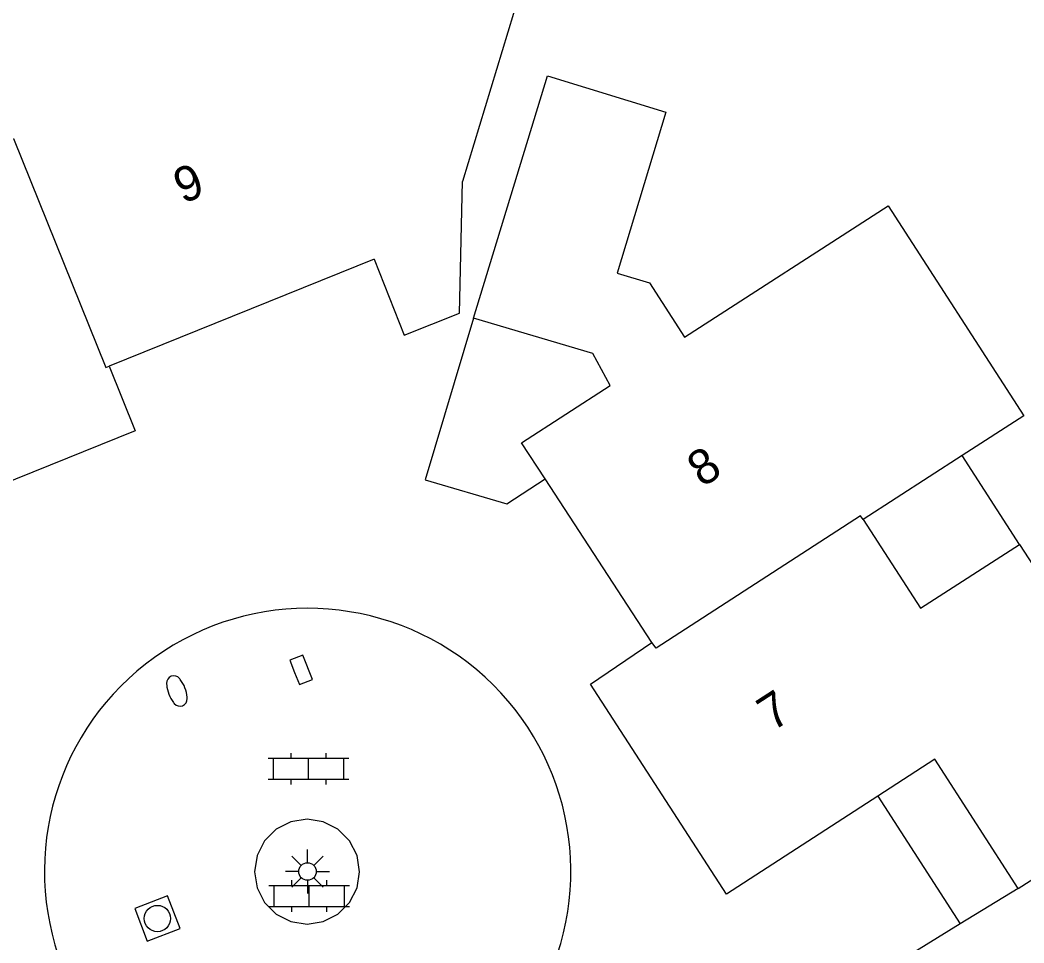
# Model space of a CAD drawing. Extents: x 126000 to 131009, y 393000 to 395500.
# Drawn here: x 130858.02 to 130886.63, y 395385.19 to 395411.51 of the extents above; entities that cross this region are included whole.
import ezdxf

# ---------------------------------------------------------------- set-up
doc = ezdxf.new("R2010")
doc.units = 0
for name, color, linetype in [('gg-anno-huisnummerreeks BGT', 7, 'Continuous'), ('gg-bbg-gedigitaliseerde bebouwing', 7, 'Continuous'), ('gg-bbg-hoofdgebouw', 7, 'Continuous'), ('gg-bbg-luifel en loopbrug', 7, 'Continuous'), ('gg-bbg-tussenscheiding', 7, 'Continuous'), ('gg-knt-verharding', 7, 'Continuous'), ('gt-symb-brandkraan', 7, 'Continuous'), ('gt-symb-klinker verharding', 7, 'Continuous'), ('gt-symb-kolk', 7, 'Continuous'), ('gt-symb-lichtmast', 7, 'Continuous'), ('gt-symb-rioolschacht', 7, 'Continuous')]:
    doc.layers.add(name, color=color, linetype=linetype)

# ---------------------------------------------------------------- blocks, each defined once
blk = doc.blocks.new('gt0-LMAST')
at = {"layer": 'gt-symb-lichtmast'}
for p, q in [((-0.005, 0.246), (-0.005, 0.621)), ((-0.182, 0.173), (-0.447, 0.438)), ((0.172, 0.173), (0.437, 0.438)), ((-0.255, -0.004), (-0.63, -0.004)), ((-0.182, -0.181), (-0.447, -0.446)), ((-0.005, -0.254), (-0.005, -0.629)), ((0.437, -0.446), (0.172, -0.181)), ((0.245, -0.004), (0.62, -0.004))]:
    blk.add_line(p, q, dxfattribs=at)
blk.add_circle((-0.005, -0.004), 0.25, dxfattribs=at)
blk = doc.blocks.new('gt0-KL1')
at = {"layer": 'gt-symb-klinker verharding'}
for p, q in [((-1.15, 0.3), (1.15, 0.3)), ((-1, -0.3), (-1, 0.3)), ((-0.5, 0.3), (-0.5, 0.45)), ((0, -0.3), (0, 0.3)), ((0.5, 0.3), (0.5, 0.45)), ((1, -0.3), (1, 0.3)), ((-1.15, -0.3), (1.15, -0.3)), ((-0.5, -0.45), (-0.5, -0.3)), ((0.5, -0.45), (0.5, -0.3))]:
    blk.add_line(p, q, dxfattribs=at)
blk = doc.blocks.new('gt0-BR')
at = {"layer": 'gt-symb-brandkraan'}
for centre, radius, start, end in [((-0.244, 0), 0.206, 107.5669, 252.4331), ((0.599, -2.664), 3, 106.892, 107.5669), ((0, -0.691), 0.938, 73.108, 106.892), ((-0.599, -2.664), 3, 72.4331, 73.108), ((0.244, 0), 0.206, 287.567, 72.4331), ((0.599, 2.664), 3, 252.4331, 253.108), ((0, 0.691), 0.938, 253.108, 286.8921), ((-0.599, 2.664), 3, 286.8921, 287.567)]:
    blk.add_arc(centre, radius, start, end, dxfattribs=at)
blk = doc.blocks.new('gt0-KOLK')
at = {"layer": 'gt-symb-kolk'}
blk.add_lwpolyline([(0, 0), (0.375, 0), (0.375, 0.4), (-0.375, 0.4), (-0.375, 0), (0, 0)], dxfattribs=at)
blk = doc.blocks.new('gt0-RS')
at = {"layer": 'gt-symb-rioolschacht'}
blk.add_lwpolyline([(-0.5, -0.5), (0.5, -0.5), (0.5, 0.5), (-0.5, 0.5)], close=True, dxfattribs=at)
blk.add_circle((0, 0), 0.375, dxfattribs=at)

msp = doc.modelspace()

# ---------------------------------------------------------------- linework, layer by layer
at = {"layer": 'gg-bbg-gedigitaliseerde bebouwing'}
for p, q in [((130870.944, 395403.001), (130873.05, 395409.91)), ((130884.876, 395399.086), (130882.05, 395397.26)), ((130886.51, 395396.55), (130888.47, 395393.52))]:
    msp.add_line(p, q, dxfattribs=at)
for points in [[(130860.009, 395415.389), (130865.884, 395417.757), (130867.77, 395413.077), (130868.87, 395416.316), (130873.054, 395414.895), (130870.627, 395406.9)], [(130873.05, 395409.91), (130876.43, 395408.88), (130875.04, 395404.29), (130875.96, 395404.01), (130876.96, 395402.46), (130882.76, 395406.21), (130886.63, 395400.22), (130884.876, 395399.086)], [(130882.05, 395397.26), (130883.69, 395394.73), (130886.51, 395396.55)]]:
    msp.add_lwpolyline(points, dxfattribs=at)
at = {"layer": 'gg-bbg-hoofdgebouw'}
for p, q in [((130868.114, 395404.683), (130860.56, 395401.637)), ((130876.027, 395393.757), (130872.987, 395398.419)), ((130886.467, 395386.737), (130892.716, 395390.764))]:
    msp.add_line(p, q, dxfattribs=at)
for points in [[(130868.114, 395404.683), (130868.967, 395402.524), (130870.548, 395403.148), (130870.627, 395406.9)], [(130872.987, 395398.419), (130872.316, 395399.448), (130874.839, 395401.083), (130874.346, 395401.999), (130870.944, 395403.001)], [(130860.56, 395401.637), (130861.304, 395399.792), (130853.978, 395396.838), (130853.222, 395398.698), (130852.729, 395398.498)], [(130882.473, 395389.376), (130878.154, 395386.581), (130874.282, 395392.564), (130876.027, 395393.757)], [(130886.467, 395386.737), (130884.092, 395390.424), (130882.473, 395389.376)]]:
    msp.add_lwpolyline(points, dxfattribs=at)
at = {"layer": 'gg-bbg-luifel en loopbrug'}
for p, q in [((130886.51, 395396.55), (130884.876, 395399.086)), ((130882.473, 395389.376), (130884.821, 395385.73)), ((130886.467, 395386.737), (130884.821, 395385.73))]:
    msp.add_line(p, q, dxfattribs=at)
msp.add_lwpolyline([(130870.944, 395403.001), (130869.563, 395398.391), (130871.892, 395397.705), (130872.987, 395398.419)], dxfattribs=at)
at = {"layer": 'gg-bbg-tussenscheiding'}
for points in [[(130856.35, 395411.849), (130857.08, 395410), (130856.94, 395409.94), (130857.69, 395408.07), (130857.83, 395408.13), (130860.465, 395401.599), (130860.56, 395401.637)], [(130882.05, 395397.26), (130881.98, 395397.37), (130876.15, 395393.59), (130876.027, 395393.757)]]:
    msp.add_lwpolyline(points, dxfattribs=at)
at = {"layer": 'gg-knt-verharding'}
msp.add_line((130884.821, 395385.73), (130878.001, 395381.557), dxfattribs=at)
msp.add_lwpolyline([(130867.698, 395387.22), (130867.625, 395387.683), (130867.412, 395388.1), (130867.081, 395388.431), (130866.664, 395388.644), (130866.201, 395388.717), (130865.738, 395388.644), (130865.321, 395388.431), (130864.99, 395388.1), (130864.777, 395387.683), (130864.704, 395387.22), (130864.777, 395386.757), (130864.99, 395386.34), (130865.321, 395386.009), (130865.738, 395385.796), (130866.201, 395385.723), (130866.664, 395385.796), (130867.081, 395386.009), (130867.412, 395386.34), (130867.625, 395386.757), (130867.698, 395387.22)], dxfattribs=at)
msp.add_arc((130866.217, 395387.229), 7.501, 334.4403, 201.1241, dxfattribs=at)

# ---------------------------------------------------------------- block references
at = {"layer": 'gt-symb-brandkraan', "rotation": -68.90078775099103}
msp.add_blockref('gt0-BR', (130862.491, 395392.372), dxfattribs=at)
at = {"layer": 'gt-symb-klinker verharding'}
for p in [(130866.245, 395390.154), (130866.265, 395386.523)]:
    msp.add_blockref('gt0-KL1', p, dxfattribs=at)
at = {"layer": 'gt-symb-kolk', "rotation": -68.90078774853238}
msp.add_blockref('gt0-KOLK', (130865.847, 395392.903), dxfattribs=at)
at = {"layer": 'gt-symb-lichtmast'}
msp.add_blockref('gt0-LMAST', (130866.219, 395387.227), dxfattribs=at)
at = {"layer": 'gt-symb-rioolschacht', "rotation": -68.90078774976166}
msp.add_blockref('gt0-RS', (130861.935, 395385.884), dxfattribs=at)

# ---------------------------------------------------------------- texts
at = {"layer": 'gg-anno-huisnummerreeks BGT'}
for s, rotation, p in [('9', 22, (130862.658, 395406.256)), ('8', 33.1, (130877.467, 395398.161)), ('7', 32.9, (130879.464, 395391.203))]:
    msp.add_text(s, height=1, rotation=rotation, dxfattribs=at).set_placement(p)

doc.saveas('drawing.dxf')
